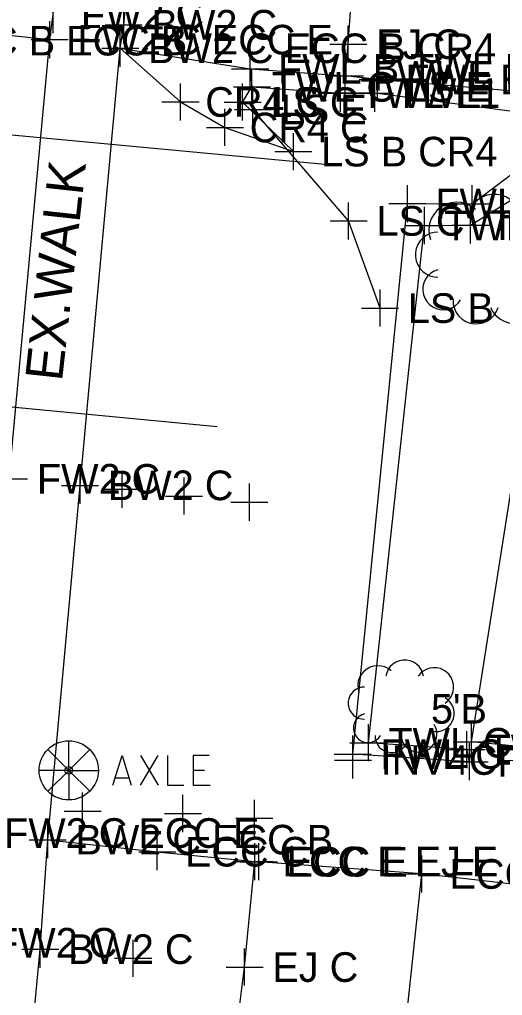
# Model space of a CAD drawing. Extents: x 1363693 to 1365209, y 422201 to 424153.
# Drawn here: x 1364294.2 to 1364320.2, y 423332.8 to 423385.5 of the extents above; entities that cross this region are included whole.
import ezdxf

# ---------------------------------------------------------------- set-up
doc = ezdxf.new("R2010")
doc.units = 0
for name, color, linetype in [('BD_X_Building', 7, 'Continuous'), ('O-ALGN-BASELINE-WERK-CL-RW', 7, 'Continuous'), ('O-ALGN-TEXT-BASELINE-WERK-CL-RW', 7, 'Continuous'), ('OWNERS', 7, 'Continuous'), ('PV_X_Driveway', 7, 'Continuous'), ('PV_X_Joint', 7, 'Continuous'), ('RD_X_Text', 7, 'Continuous'), ('RD_X_Wall', 7, 'Continuous'), ('SV_X_Mon_Cells_Found', 7, 'Continuous'), ('SV_X_Original_Ground', 7, 'Continuous'), ('SV_X_Random_Point', 7, 'Continuous'), ('SV_X_Shot_Marker', 7, 'Continuous'), ('UT_X_Gas', 7, 'Continuous'), ('UT_X_Water', 7, 'Continuous'), ('VG_X_Cells', 7, 'Continuous'), ('VG_X_Flower_Bed', 7, 'Continuous'), ('VG_X_Text', 7, 'Continuous')]:
    doc.layers.add(name, color=color, linetype=linetype)

msp = doc.modelspace()

# ---------------------------------------------------------------- linework, layer by layer
at = {"layer": 'BD_X_Building'}
for p, q in [((1364306.612, 423382.87), (1364306.705, 423381.886)), ((1364306.612, 423382.87), (1364311.736, 423382.484)), ((1364313.491, 423382.28), (1364311.736, 423382.484)), ((1364306.705, 423381.886), (1364311.487, 423381.547)), ((1364323.625, 423381.412), (1364313.491, 423382.28)), ((1364313.345, 423381.547), (1364311.487, 423381.547)), ((1364322.989, 423380.265), (1364313.345, 423381.547)), ((1364318.6, 423375.58), (1364322.615, 423378.607)), ((1364318.508, 423374.424), (1364322.012, 423376.609)), ((1364312.147, 423345.853), (1364315.105, 423375.589)), ((1364315.105, 423375.589), (1364318.6, 423375.58)), ((1364313, 423346.466), (1364316.017, 423374.403)), ((1364316.017, 423374.403), (1364318.508, 423374.424)), ((1364318.304, 423346.1), (1364313, 423346.466)), ((1364318.454, 423345.442), (1364318.304, 423346.1)), ((1364318.454, 423345.442), (1364312.147, 423345.853))]:
    msp.add_line(p, q, dxfattribs=at)
at = {"layer": 'O-ALGN-BASELINE-WERK-CL-RW'}
msp.add_lwpolyline([(1364299.6, 423383.973), (1364302.851, 423381.075), (1364305.248, 423379.698), (1364308.947, 423378.393)], dxfattribs=at)
at = {"layer": 'O-ALGN-TEXT-BASELINE-WERK-CL-RW'}
for points in [[(1364277.041, 423186.453), (1364279.249, 423211.34), (1364281.062, 423228.074), (1364281.809, 423236.125), (1364283.024, 423250.18), (1364284.121, 423261.072), (1364286.393, 423285.925), (1364288.893, 423310.853), (1364289.461, 423315.932), (1364291.285, 423335.668), (1364291.825, 423341.593), (1364293.598, 423360.72), (1364295.788, 423384.44), (1364295.973, 423385.791), (1364296.712, 423394.509), (1364298.068, 423410.324), (1364299.056, 423420.392), (1364298.963, 423423.182), (1364298.651, 423425.956), (1364298.651, 423425.956), (1364298.044, 423429.016), (1364297.169, 423432.011), (1364297.169, 423432.011)], [(1364288.049, 423260.634), (1364290.333, 423285.623), (1364291.2, 423296.798), (1364291.58, 423300.813), (1364292.823, 423310.443), (1364293.111, 423313.713), (1364294.382, 423326.121), (1364294.901, 423331.286), (1364295.277, 423335.321), (1364295.682, 423341.235), (1364297.432, 423360.37), (1364299.6, 423383.973), (1364299.789, 423385.241), (1364300.506, 423393.275), (1364302.133, 423410.038), (1364303.056, 423419.974), (1364303.785, 423425.594), (1364316.813, 423424.472), (1364342.217, 423421.511), (1364361.421, 423419.342)]]:
    msp.add_lwpolyline(points, dxfattribs=at)
at = {"layer": 'OWNERS'}
msp.add_line((1364299.6, 423383.973), (1364306.612, 423382.87), dxfattribs=at)
for points in [[(1364283.242, 423384.386), (1364285.6, 423385.527), (1364295.788, 423384.44)], [(1364295.682, 423341.235), (1364301.593, 423340.585), (1364306.857, 423340.054)]]:
    msp.add_lwpolyline(points, dxfattribs=at)
at = {"layer": 'PV_X_Driveway'}
for points in [[(1364331.792, 423345.218), (1364318.569, 423346.527), (1364322.532, 423371.799)], [(1364295.682, 423341.235), (1364301.593, 423340.585), (1364306.857, 423340.054)], [(1364306.082, 423330.285), (1364314.808, 423329.408), (1364321.777, 423328.694), (1364330.192, 423327.953), (1364331.23, 423337.679), (1364322.823, 423338.59), (1364315.875, 423339.383), (1364307.079, 423340.044)]]:
    msp.add_lwpolyline(points, dxfattribs=at)
at = {"layer": 'PV_X_Joint'}
for p, q in [((1364311.911, 423384.192), (1364312.479, 423392.214)), ((1364311.736, 423382.484), (1364311.911, 423384.192)), ((1364306.313, 423334.355), (1364306.857, 423340.054)), ((1364314.808, 423329.408), (1364315.875, 423339.383)), ((1364305.823, 423330.441), (1364306.313, 423334.355))]:
    msp.add_line(p, q, dxfattribs=at)
at = {"layer": 'RD_X_Wall'}
for p, q in [((1364306.612, 423382.87), (1364306.705, 423381.886)), ((1364306.612, 423382.87), (1364311.736, 423382.484)), ((1364306.705, 423381.886), (1364311.487, 423381.547))]:
    msp.add_line(p, q, dxfattribs=at)
at = {"layer": 'SV_X_Mon_Cells_Found'}
for p, q in [((1364296.818, 423344.978), (1364296.818, 423346.578)), ((1364295.685, 423346.108), (1364296.818, 423344.978)), ((1364296.818, 423344.978), (1364297.949, 423346.11)), ((1364296.818, 423344.978), (1364295.218, 423344.978)), ((1364295.687, 423343.847), (1364296.818, 423344.978)), ((1364296.818, 423344.978), (1364298.418, 423344.978)), ((1364296.818, 423344.978), (1364296.818, 423343.378)), ((1364296.818, 423344.978), (1364297.951, 423343.849))]:
    msp.add_line(p, q, dxfattribs=at)
for points in [[(1364299.193, 423344.178), (1364299.697, 423345.778), (1364300.188, 423344.178)], [(1364300.692, 423345.778), (1364301.65, 423344.178)], [(1364300.692, 423344.178), (1364301.65, 423345.778)], [(1364302.153, 423345.778), (1364302.153, 423344.178), (1364303.023, 423344.178)], [(1364304.396, 423345.778), (1364303.526, 423345.778), (1364303.526, 423344.178), (1364304.459, 423344.178)], [(1364303.526, 423344.984), (1364304.144, 423344.984)], [(1364300.062, 423344.556), (1364299.319, 423344.556)]]:
    msp.add_lwpolyline(points, dxfattribs=at)
for radius in [1.6, 0.204]:
    msp.add_circle((1364296.818, 423344.978), radius, dxfattribs=at)
at = {"layer": 'SV_X_Original_Ground'}
for p, q in [((1364302.851, 423380.075), (1364302.851, 423382.075)), ((1364301.851, 423381.075), (1364303.851, 423381.075)), ((1364305.248, 423378.698), (1364305.248, 423380.698)), ((1364304.248, 423379.698), (1364306.248, 423379.698)), ((1364299.7, 423359.161), (1364299.7, 423361.161)), ((1364303.047, 423358.793), (1364303.047, 423360.793)), ((1364306.567, 423358.461), (1364306.567, 423360.461)), ((1364298.7, 423360.161), (1364300.7, 423360.161)), ((1364302.047, 423359.793), (1364304.047, 423359.793)), ((1364305.567, 423359.461), (1364307.567, 423359.461)), ((1364297.568, 423341.781), (1364297.568, 423343.781)), ((1364302.978, 423341.649), (1364302.978, 423343.649)), ((1364306.837, 423341.392), (1364306.837, 423343.392)), ((1364296.568, 423342.781), (1364298.568, 423342.781)), ((1364301.978, 423342.649), (1364303.978, 423342.649)), ((1364305.837, 423342.392), (1364307.837, 423342.392)), ((1364300.296, 423333.828), (1364300.296, 423335.828)), ((1364299.296, 423334.828), (1364301.296, 423334.828))]:
    msp.add_line(p, q, dxfattribs=at)
at = {"layer": 'SV_X_Random_Point'}
for p, q in [((1364306.612, 423381.87), (1364306.612, 423383.87)), ((1364311.736, 423381.484), (1364311.736, 423383.484)), ((1364306.705, 423380.886), (1364306.705, 423382.886)), ((1364313.491, 423381.28), (1364313.491, 423383.28)), ((1364305.612, 423382.87), (1364307.612, 423382.87)), ((1364310.736, 423382.484), (1364312.736, 423382.484)), ((1364311.487, 423380.547), (1364311.487, 423382.547)), ((1364313.345, 423380.547), (1364313.345, 423382.547)), ((1364305.705, 423381.886), (1364307.705, 423381.886)), ((1364306.201, 423380.065), (1364306.201, 423382.065)), ((1364312.491, 423382.28), (1364314.491, 423382.28)), ((1364306.763, 423379.67), (1364306.763, 423381.67)), ((1364310.487, 423381.547), (1364312.487, 423381.547)), ((1364312.345, 423381.547), (1364314.345, 423381.547)), ((1364305.201, 423381.065), (1364307.201, 423381.065)), ((1364305.763, 423380.67), (1364307.763, 423380.67)), ((1364308.947, 423377.393), (1364308.947, 423379.393)), ((1364307.947, 423378.393), (1364309.947, 423378.393)), ((1364315.105, 423374.589), (1364315.105, 423376.589)), ((1364318.6, 423374.58), (1364318.6, 423376.58)), ((1364311.929, 423373.653), (1364311.929, 423375.653)), ((1364314.105, 423375.589), (1364316.105, 423375.589)), ((1364317.6, 423375.58), (1364319.6, 423375.58)), ((1364316.017, 423373.403), (1364316.017, 423375.403)), ((1364318.508, 423373.424), (1364318.508, 423375.424)), ((1364310.929, 423374.653), (1364312.929, 423374.653)), ((1364315.017, 423374.403), (1364317.017, 423374.403)), ((1364317.508, 423374.424), (1364319.508, 423374.424)), ((1364313.625, 423368.943), (1364313.625, 423370.943)), ((1364312.625, 423369.943), (1364314.625, 423369.943)), ((1364313, 423345.466), (1364313, 423347.466)), ((1364318.304, 423345.1), (1364318.304, 423347.1)), ((1364312.147, 423344.853), (1364312.147, 423346.853)), ((1364312, 423346.466), (1364314, 423346.466)), ((1364317.304, 423346.1), (1364319.304, 423346.1)), ((1364318.454, 423344.442), (1364318.454, 423346.442)), ((1364311.147, 423345.853), (1364313.147, 423345.853)), ((1364317.454, 423345.442), (1364319.454, 423345.442))]:
    msp.add_line(p, q, dxfattribs=at)
at = {"layer": 'SV_X_Shot_Marker'}
for p, q in [((1364295.973, 423384.791), (1364295.973, 423386.791)), ((1364299.789, 423384.241), (1364299.789, 423386.241)), ((1364295.788, 423383.44), (1364295.788, 423385.44)), ((1364298.789, 423385.241), (1364300.789, 423385.241)), ((1364311.911, 423383.192), (1364311.911, 423385.192)), ((1364299.6, 423382.973), (1364299.6, 423384.973)), ((1364294.788, 423384.44), (1364296.788, 423384.44)), ((1364298.6, 423383.973), (1364300.6, 423383.973)), ((1364310.911, 423384.192), (1364312.911, 423384.192)), ((1364297.432, 423359.37), (1364297.432, 423361.37)), ((1364292.598, 423360.72), (1364294.598, 423360.72)), ((1364296.432, 423360.37), (1364298.432, 423360.37)), ((1364318.569, 423345.527), (1364318.569, 423347.527)), ((1364312.159, 423344.537), (1364312.159, 423346.537)), ((1364317.569, 423346.527), (1364319.569, 423346.527)), ((1364311.159, 423345.537), (1364313.159, 423345.537)), ((1364295.682, 423340.235), (1364295.682, 423342.235)), ((1364301.593, 423339.585), (1364301.593, 423341.585)), ((1364294.682, 423341.235), (1364296.682, 423341.235)), ((1364306.857, 423339.054), (1364306.857, 423341.054)), ((1364307.079, 423339.044), (1364307.079, 423341.044)), ((1364300.593, 423340.585), (1364302.593, 423340.585)), ((1364315.875, 423338.383), (1364315.875, 423340.383)), ((1364305.857, 423340.054), (1364307.857, 423340.054)), ((1364306.079, 423340.044), (1364308.079, 423340.044)), ((1364314.875, 423339.383), (1364316.875, 423339.383)), ((1364295.277, 423334.321), (1364295.277, 423336.321)), ((1364294.277, 423335.321), (1364296.277, 423335.321)), ((1364306.313, 423333.355), (1364306.313, 423335.355)), ((1364305.313, 423334.355), (1364307.313, 423334.355))]:
    msp.add_line(p, q, dxfattribs=at)
at = {"layer": 'UT_X_Gas'}
msp.add_line((1364239.477, 423369.774), (1364304.823, 423363.545), dxfattribs=at)
at = {"layer": 'UT_X_Water'}
msp.add_line((1364287.138, 423379.909), (1364311.028, 423377.688), dxfattribs=at)
at = {"layer": 'VG_X_Cells'}
for points in [[(1364321.221, 423374.859), (1364321.157, 423375.125), (1364321.043, 423375.374), (1364320.885, 423375.596), (1364320.687, 423375.785), (1364320.457, 423375.933), (1364320.204, 423376.035), (1364319.935, 423376.086), (1364319.662, 423376.086), (1364319.394, 423376.035), (1364319.14, 423375.933), (1364318.91, 423375.785), (1364318.712, 423375.596), (1364318.554, 423375.374), (1364318.441, 423375.125), (1364318.376, 423374.859)], [(1364318.783, 423375.266), (1364318.554, 423375.437), (1364318.297, 423375.562), (1364318.022, 423375.637), (1364317.737, 423375.658), (1364317.453, 423375.626), (1364317.181, 423375.54), (1364316.929, 423375.405), (1364316.707, 423375.225), (1364316.524, 423375.006), (1364316.384, 423374.757), (1364316.295, 423374.485), (1364316.257, 423374.202), (1364316.274, 423373.917), (1364316.344, 423373.64)], [(1364316.751, 423374.047), (1364316.527, 423374.026), (1364316.31, 423373.964), (1364316.109, 423373.864), (1364315.93, 423373.728), (1364315.778, 423373.562), (1364315.66, 423373.371), (1364315.578, 423373.161), (1364315.537, 423372.94), (1364315.537, 423372.715), (1364315.578, 423372.494), (1364315.66, 423372.284), (1364315.778, 423372.093), (1364315.93, 423371.927), (1364316.109, 423371.791), (1364316.31, 423371.691), (1364316.527, 423371.629), (1364316.751, 423371.608)], [(1364316.751, 423372.015), (1364316.549, 423371.941), (1364316.365, 423371.829), (1364316.207, 423371.683), (1364316.08, 423371.51), (1364315.989, 423371.315), (1364315.938, 423371.106), (1364315.929, 423370.891), (1364315.962, 423370.678), (1364316.035, 423370.476), (1364316.147, 423370.292), (1364316.292, 423370.133), (1364316.466, 423370.006), (1364316.661, 423369.915), (1364316.869, 423369.864), (1364317.084, 423369.854), (1364317.297, 423369.886), (1364317.499, 423369.96), (1364317.683, 423370.071), (1364317.842, 423370.216), (1364317.97, 423370.389)], [(1364319.595, 423369.983), (1364319.718, 423369.747), (1364319.883, 423369.539), (1364320.086, 423369.367), (1364320.318, 423369.238), (1364320.57, 423369.155), (1364320.834, 423369.123), (1364321.099, 423369.143), (1364321.355, 423369.214), (1364321.593, 423369.333), (1364321.803, 423369.495), (1364321.978, 423369.695), (1364322.111, 423369.926), (1364322.197, 423370.177), (1364322.232, 423370.44), (1364322.216, 423370.706), (1364322.149, 423370.963), (1364322.034, 423371.202)], [(1364317.564, 423370.389), (1364317.577, 423370.15), (1364317.636, 423369.917), (1364317.738, 423369.7), (1364317.88, 423369.507), (1364318.057, 423369.345), (1364318.261, 423369.219), (1364318.486, 423369.135), (1364318.723, 423369.096), (1364318.962, 423369.103), (1364319.196, 423369.155), (1364319.416, 423369.251), (1364319.613, 423369.388), (1364319.78, 423369.56), (1364319.912, 423369.761), (1364320.002, 423369.983)], [(1364315.97, 423350.059), (1364315.924, 423350.249), (1364315.843, 423350.426), (1364315.73, 423350.585), (1364315.589, 423350.72), (1364315.425, 423350.826), (1364315.243, 423350.898), (1364315.052, 423350.935), (1364314.857, 423350.935), (1364314.665, 423350.898), (1364314.484, 423350.826), (1364314.319, 423350.72), (1364314.178, 423350.585), (1364314.065, 423350.426), (1364313.984, 423350.249), (1364313.938, 423350.059)], [(1364314.228, 423350.349), (1364314.065, 423350.471), (1364313.882, 423350.561), (1364313.685, 423350.614), (1364313.481, 423350.629), (1364313.279, 423350.606), (1364313.084, 423350.545), (1364312.904, 423350.448), (1364312.746, 423350.32), (1364312.615, 423350.164), (1364312.515, 423349.985), (1364312.451, 423349.792), (1364312.425, 423349.589), (1364312.437, 423349.386), (1364312.487, 423349.188)], [(1364317.131, 423348.608), (1364317.282, 423348.73), (1364317.408, 423348.878), (1364317.504, 423349.047), (1364317.568, 423349.231), (1364317.596, 423349.424), (1364317.588, 423349.618), (1364317.544, 423349.808), (1364317.466, 423349.986), (1364317.356, 423350.146), (1364317.219, 423350.284), (1364317.058, 423350.394), (1364316.88, 423350.472), (1364316.69, 423350.516), (1364316.496, 423350.523), (1364316.304, 423350.495), (1364316.12, 423350.432), (1364315.951, 423350.336), (1364315.802, 423350.21), (1364315.68, 423350.059)], [(1364312.777, 423349.478), (1364312.617, 423349.463), (1364312.463, 423349.42), (1364312.319, 423349.348), (1364312.191, 423349.251), (1364312.082, 423349.132), (1364311.998, 423348.996), (1364311.94, 423348.846), (1364311.91, 423348.688), (1364311.91, 423348.527), (1364311.94, 423348.369), (1364311.998, 423348.219), (1364312.082, 423348.083), (1364312.191, 423347.964), (1364312.319, 423347.867), (1364312.463, 423347.796), (1364312.617, 423347.752), (1364312.777, 423347.737)], [(1364316.26, 423347.156), (1364316.436, 423347.098), (1364316.62, 423347.074), (1364316.805, 423347.085), (1364316.984, 423347.131), (1364317.152, 423347.21), (1364317.302, 423347.319), (1364317.428, 423347.455), (1364317.526, 423347.612), (1364317.593, 423347.785), (1364317.626, 423347.967), (1364317.623, 423348.152), (1364317.586, 423348.334), (1364317.515, 423348.505), (1364317.413, 423348.66), (1364317.283, 423348.792), (1364317.131, 423348.898)], [(1364312.777, 423348.027), (1364312.633, 423347.974), (1364312.502, 423347.894), (1364312.388, 423347.79), (1364312.298, 423347.666), (1364312.233, 423347.527), (1364312.197, 423347.378), (1364312.19, 423347.224), (1364312.213, 423347.072), (1364312.266, 423346.928), (1364312.346, 423346.796), (1364312.45, 423346.683), (1364312.573, 423346.592), (1364312.713, 423346.527), (1364312.862, 423346.49), (1364313.015, 423346.484), (1364313.167, 423346.507), (1364313.312, 423346.559), (1364313.443, 423346.639), (1364313.557, 423346.742), (1364313.648, 423346.866)], [(1364314.809, 423346.576), (1364314.896, 423346.407), (1364315.015, 423346.259), (1364315.159, 423346.136), (1364315.325, 423346.043), (1364315.505, 423345.985), (1364315.694, 423345.962), (1364315.883, 423345.976), (1364316.066, 423346.026), (1364316.236, 423346.111), (1364316.386, 423346.227), (1364316.511, 423346.37), (1364316.606, 423346.535), (1364316.667, 423346.714), (1364316.692, 423346.902), (1364316.681, 423347.092), (1364316.633, 423347.276), (1364316.551, 423347.446)], [(1364313.358, 423346.866), (1364313.367, 423346.695), (1364313.409, 423346.529), (1364313.483, 423346.374), (1364313.584, 423346.236), (1364313.71, 423346.12), (1364313.856, 423346.03), (1364314.017, 423345.97), (1364314.186, 423345.942), (1364314.357, 423345.947), (1364314.524, 423345.984), (1364314.681, 423346.053), (1364314.822, 423346.151), (1364314.941, 423346.274), (1364315.035, 423346.417), (1364315.099, 423346.576)]]:
    msp.add_lwpolyline(points, dxfattribs=at)
at = {"layer": 'VG_X_Flower_Bed'}
for p, q in [((1364306.201, 423381.065), (1364306.705, 423381.886)), ((1364308.947, 423378.393), (1364306.201, 423381.065)), ((1364311.929, 423374.653), (1364306.763, 423380.67)), ((1364313.625, 423369.943), (1364311.929, 423374.653))]:
    msp.add_line(p, q, dxfattribs=at)

# ---------------------------------------------------------------- texts
at = {"layer": 'RD_X_Text'}
msp.add_text('EX.WALK', height=2, rotation=83.7177, dxfattribs=at).set_placement((1364296.451, 423365.95))
at = {"layer": 'SV_X_Original_Ground'}
for p in [(1364304.188, 423380.275), (1364306.585, 423378.898)]:
    msp.add_text('CR4 C', height=1.6, dxfattribs=at).set_placement(p)
at = {"layer": 'SV_X_Random_Point'}
for s, p in [('FWL B TWL B ECC E', (1364308.112, 423382.07)), ('FWL E EJ E', (1364313.236, 423381.684)), ('FWL E', (1364314.991, 423381.48)), ('TWL C LS E', (1364307.776, 423381.086)), ('LS C', (1364307.701, 423380.265)), ('TWL E', (1364312.558, 423380.747)), ('TWL1 E', (1364314.416, 423380.747)), ('LS E', (1364308.263, 423379.87)), ('LS B CR4 E', (1364310.447, 423377.593)), ('FWL C', (1364316.605, 423374.789)), ('LS C', (1364313.429, 423373.853)), ('TWL C', (1364317.088, 423373.603)), ('TWL C', (1364319.579, 423373.624)), ('LS B', (1364315.125, 423369.143)), ('TWL C', (1364314.071, 423345.666)), ('FWL C', (1364313.647, 423345.053)), ('TWL C', (1364319.375, 423345.3)), ('FWL B TWL B', (1364319.954, 423344.642))]:
    msp.add_text(s, height=1.6, dxfattribs=at).set_placement(p)
at = {"layer": 'SV_X_Shot_Marker'}
for s, p in [('FW2 C', (1364297.473, 423384.991)), ('BW2 C', (1364301.289, 423384.441)), ('TC2 E DC B ECC B', (1364284.313, 423383.586)), ('FW2 C ECC E', (1364297.288, 423383.64)), ('EJ C', (1364313.411, 423383.392)), ('BW2 C ECC B CR4 B', (1364301.1, 423383.173)), ('FW2 C', (1364295.098, 423359.92)), ('BW2 C', (1364298.932, 423359.57)), ('INV4CPP', (1364313.659, 423344.737)), ('FW2 C ECC E', (1364293.325, 423340.793)), ('BW2 C ECC B', (1364297.182, 423340.435)), ('ECC C', (1364303.093, 423339.785)), ('ECC E EJ E', (1364308.357, 423339.254)), ('ECC E', (1364308.579, 423339.244)), ('ECC C EJ E', (1364317.375, 423338.583)), ('FW2 C', (1364292.785, 423334.868)), ('BW2 C', (1364296.777, 423334.521)), ('EJ C', (1364307.813, 423333.555))]:
    msp.add_text(s, height=1.6, dxfattribs=at).set_placement(p)
at = {"layer": 'VG_X_Text'}
msp.add_text("5'B", height=1.6, dxfattribs=at).set_placement((1364316.371, 423347.503))

doc.saveas('drawing.dxf')
